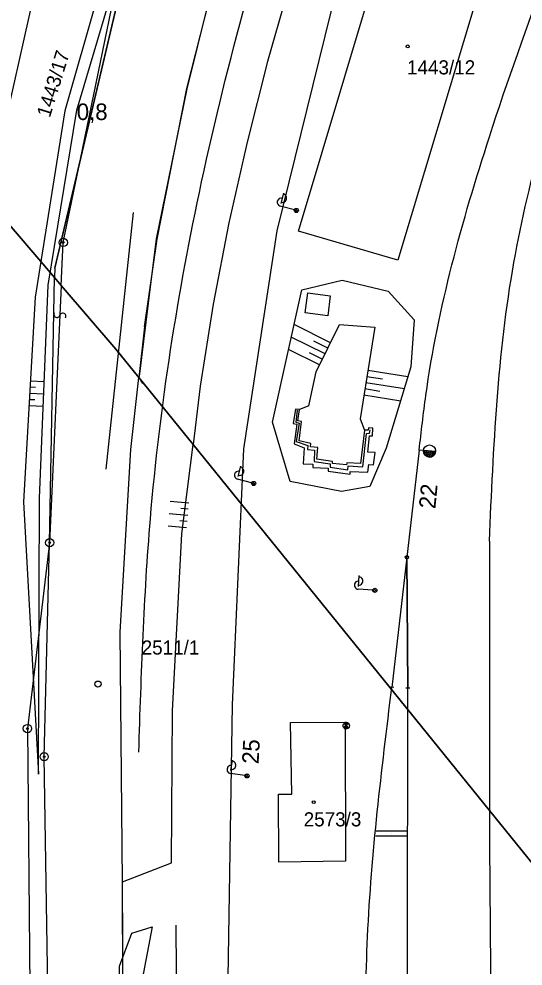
# Model space of a CAD drawing. Extents: x -469926 to -462499, y -1098642 to -1092733.
# Drawn here: x -465894.9 to -465834.1, y -1096160.3 to -1096046 of the extents above; entities that cross this region are included whole.
import ezdxf

# ---------------------------------------------------------------- set-up
doc = ezdxf.new("R2010")
doc.units = 0
for name, color, linetype in [('Vrstva 1', 7, 'Continuous'), ('Vrstva 10', 7, 'Continuous'), ('Vrstva 11', 7, 'Continuous'), ('Vrstva 13', 7, 'Continuous'), ('Vrstva 24', 7, 'Continuous'), ('Vrstva 25', 7, 'Continuous'), ('Vrstva 4', 7, 'Continuous'), ('Vrstva 48', 7, 'Continuous'), ('Vrstva 50', 7, 'Continuous'), ('Vrstva 51', 7, 'Continuous'), ('Vrstva 55', 7, 'Continuous')]:
    doc.layers.add(name, color=color, linetype=linetype)

msp = doc.modelspace()

# ---------------------------------------------------------------- linework, layer by layer
at = {"layer": 'Vrstva 1'}
for p, q in [((-465861.16, -1096071.6), (-465846.88, -1096023.98)), ((-465834.89, -1096027.57), (-465849.18, -1096075.12)), ((-465887.46, -1096062.91), (-465881.14, -1096036.02)), ((-465862.15, -1096041.49), (-465864.9, -1096051.13)), ((-465893.12, -1096043.25), (-465897.14, -1096061.18)), ((-465874.61, -1096054.38), (-465871.9, -1096043.61)), ((-465864.9, -1096051.13), (-465867.33, -1096060.84)), ((-465878.21, -1096072.57), (-465874.61, -1096054.38)), ((-465867.33, -1096060.84), (-465869.57, -1096070.58)), ((-465890.55, -1096076.06), (-465887.46, -1096062.91)), ((-465869.57, -1096070.58), (-465871.45, -1096080.41)), ((-465849.18, -1096075.12), (-465861.16, -1096071.6)), ((-465879.74, -1096083.14), (-465878.21, -1096072.57)), ((-465890.55, -1096076.06), (-465890.57, -1096077.21)), ((-465891.17, -1096109.2), (-465890.57, -1096077.21)), ((-465871.45, -1096080.41), (-465873.02, -1096090.29)), ((-465879.74, -1096083.14), (-465880.42, -1096089.27)), ((-465881.38, -1096097.97), (-465880.42, -1096089.27)), ((-465873.02, -1096090.29), (-465873.88, -1096097.36)), ((-465882.66, -1096120), (-465881.38, -1096097.97)), ((-465875.23, -1096108.14), (-465873.88, -1096097.36)), ((-465876.34, -1096129.49), (-465875.23, -1096108.14)), ((-465891.17, -1096109.2), (-465893.85, -1096131.63)), ((-465891.83, -1096135.03), (-465891.17, -1096109.2)), ((-465882.4, -1096150.13), (-465882.66, -1096120)), ((-465876.48, -1096147.83), (-465876.34, -1096129.49)), ((-465862.11, -1096130.92), (-465855.52, -1096130.87)), ((-465861.95, -1096139.56), (-465862.11, -1096130.92)), ((-465855.52, -1096130.87), (-465855.49, -1096147.63)), ((-465893.85, -1096131.63), (-465892.98, -1096229.27)), ((-465890.75, -1096201.8), (-465891.83, -1096135.03)), ((-465863.53, -1096147.76), (-465863.59, -1096139.56)), ((-465863.59, -1096139.56), (-465861.95, -1096139.56)), ((-465882.4, -1096150.13), (-465876.48, -1096147.83)), ((-465855.49, -1096147.63), (-465863.53, -1096147.76)), ((-465880.92, -1096416.78), (-465882.4, -1096150.13))]:
    msp.add_line(p, q, dxfattribs=at)
at = {"layer": 'Vrstva 10'}
msp.add_line((-465881.08, -1096069.35), (-465884.41, -1096100.34), dxfattribs=at)
for points in [[(-465880.34, -1096089.16), (-465879.25, -1096080.3), (-465878.29, -1096072.52), (-465874.58, -1096054.43), (-465872.03, -1096044.05), (-465866.22, -1096024.49), (-465860.31, -1096008.73), (-465856.06, -1095998.78), (-465845.26, -1095977.1), (-465831.71, -1095954.77), (-465814.38, -1095926.4), (-465791.66, -1095898.94), (-465800.75, -1095891.42), (-465835.55, -1095940.28), (-465838.12, -1095926.72), (-465847.52, -1095933.45), (-465849.65, -1095942.85)], [(-465987.88, -1096007.32), (-465945.62, -1095993.13), (-465888.03, -1095969.64), (-465842.52, -1095951.13), (-465862.34, -1095987.16), (-465881.14, -1096036.03), (-465890.55, -1096076.02)], [(-465890.55, -1096076.02), (-465890.57, -1096077.21), (-465909, -1096055.63), (-465934.7, -1096035.78), (-465940.67, -1096030.62), (-465972.23, -1096011.28), (-465987.38, -1096007.32)], [(-465879.94, -1096090), (-465880.17, -1096089.58)]]:
    msp.add_lwpolyline(points, dxfattribs=at)
at = {"layer": 'Vrstva 11'}
msp.add_line((-465881.38, -1096097.97), (-465880.42, -1096089.27), dxfattribs=at)
msp.add_lwpolyline([(-465855.27, -1096685.91), (-465861.43, -1096633.83), (-465862.23, -1096631.25), (-465875.21, -1096521.97), (-465878, -1096484.1), (-465879.7, -1096455.45), (-465880.92, -1096416.78), (-465880.92, -1096416.78), (-465880.92, -1096416.78), (-465880.92, -1096416.78), (-465880.92, -1096416.78), (-465880.92, -1096416.78), (-465880.92, -1096416.78), (-465882.4, -1096150.13), (-465882.66, -1096120), (-465881.38, -1096097.97)], dxfattribs=at)
at = {"layer": 'Vrstva 13'}
for p, q in [((-465890.57, -1096077.21), (-465898.23, -1096068.25)), ((-465898.23, -1096068.25), (-465890.57, -1096077.21)), ((-465889.77, -1096078.15), (-465890.57, -1096077.21)), ((-465890.57, -1096077.21), (-465889.77, -1096078.15)), ((-465883.18, -1096085.86), (-465889.77, -1096078.15)), ((-465889.77, -1096078.15), (-465883.18, -1096085.86)), ((-465880.42, -1096089.27), (-465883.18, -1096085.86)), ((-465883.18, -1096085.86), (-465880.42, -1096089.27)), ((-465873.88, -1096097.36), (-465880.42, -1096089.27)), ((-465880.42, -1096089.27), (-465873.88, -1096097.36)), ((-465831.21, -1096150.1), (-465873.88, -1096097.36)), ((-465873.88, -1096097.36), (-465831.21, -1096150.1))]:
    msp.add_line(p, q, dxfattribs=at)
at = {"layer": 'Vrstva 24'}
for centre, radius in [((-465889.53, -1096072.96), 0.5), ((-465889.53, -1096072.96), 0.1), ((-465891.17, -1096109.2), 0.5), ((-465891.17, -1096109.2), 0.1), ((-465893.85, -1096131.63), 0.5), ((-465893.85, -1096131.63), 0.1), ((-465891.83, -1096135.03), 0.5), ((-465891.83, -1096135.03), 0.1)]:
    msp.add_circle(centre, radius, dxfattribs=at)
at = {"layer": 'Vrstva 25'}
for centre in [(-465847.99, -1096049.3), (-465859.32, -1096140.52)]:
    msp.add_circle(centre, 0.175, dxfattribs=at)
at = {"layer": 'Vrstva 4'}
for p, q in [((-465887.46, -1096062.91), (-465882.92, -1096040.88)), ((-465889.53, -1096072.96), (-465887.46, -1096062.91)), ((-465889.77, -1096078.15), (-465889.53, -1096072.96)), ((-465889.77, -1096078.15), (-465891.17, -1096109.2))]:
    msp.add_line(p, q, dxfattribs=at)
at = {"layer": 'Vrstva 48'}
for points in [[(-465857.3, -1096085.06), (-465861.69, -1096082.88)], [(-465857.96, -1096086.4), (-465862.03, -1096084.39)], [(-465857.63, -1096085.73), (-465859.32, -1096084.89)], [(-465858.63, -1096087.75), (-465862.36, -1096085.9)], [(-465858.3, -1096087.07), (-465859.85, -1096086.3)], [(-465852.8, -1096088.39), (-465847.96, -1096089.16)], [(-465893.5, -1096089.65), (-465891.81, -1096089.74)], [(-465853.03, -1096089.87), (-465848.39, -1096090.61)], [(-465852.91, -1096089.13), (-465851.02, -1096089.43)], [(-465893.59, -1096091.15), (-465891.87, -1096091.24)], [(-465893.54, -1096090.4), (-465892.86, -1096090.44)], [(-465853.15, -1096090.61), (-465851.34, -1096090.9)], [(-465893.63, -1096091.9), (-465892.94, -1096091.93)], [(-465853.27, -1096091.35), (-465848.83, -1096092.06)], [(-465893.67, -1096092.64), (-465891.93, -1096092.74)], [(-465874.38, -1096104.41), (-465876.64, -1096104.21)], [(-465874.52, -1096105.9), (-465876.76, -1096105.7)], [(-465874.45, -1096105.16), (-465875.35, -1096105.07)], [(-465874.65, -1096107.4), (-465876.89, -1096107.2)], [(-465874.58, -1096106.65), (-465875.48, -1096106.57)]]:
    msp.add_lwpolyline(points, dxfattribs=at)
at = {"layer": 'Vrstva 51'}
for centre, radius, start, end in [((-465890.29, -1096081.63), 0.376, 153.4904, 339.8015), ((-465889.58, -1096081.88), 0.377, 332.8143, 160.4775)]:
    msp.add_arc(centre, radius, start, end, dxfattribs=at)
at = {"layer": 'Vrstva 55'}
for p, q in [((-465863.26, -1096068.26), (-465862.93, -1096067)), ((-465861.66, -1096069.04), (-465863.35, -1096068.59)), ((-465861.41, -1096069.35), (-465861.63, -1096068.97)), ((-465861.24, -1096069.27), (-465861.48, -1096068.86)), ((-465846.6, -1096098.02), (-465849.9, -1096126.66)), ((-465846.08, -1096098.06), (-465846.6, -1096098.02)), ((-465846.09, -1096098.12), (-465845.47, -1096098.85)), ((-465846.08, -1096098.06), (-465844.63, -1096098.19)), ((-465846.08, -1096098.07), (-465846.08, -1096098.06)), ((-465844.63, -1096098.19), (-465846.08, -1096098.07)), ((-465845.87, -1096098.08), (-465845.23, -1096098.85)), ((-465845.61, -1096098.11), (-465845.04, -1096098.79)), ((-465845.34, -1096098.13), (-465844.88, -1096098.68)), ((-465845.08, -1096098.15), (-465844.75, -1096098.54)), ((-465844.82, -1096098.18), (-465844.66, -1096098.36)), ((-465868.42, -1096101.21), (-465868.1, -1096099.95)), ((-465866.82, -1096101.99), (-465868.51, -1096101.55)), ((-465866.56, -1096102.3), (-465866.79, -1096101.92)), ((-465866.39, -1096102.22), (-465866.64, -1096101.8)), ((-465848.09, -1096110.95), (-465847.98, -1096126.76)), ((-465853.92, -1096114.47), (-465853.84, -1096113.17)), ((-465852.2, -1096114.93), (-465853.95, -1096114.82)), ((-465851.9, -1096115.2), (-465852.19, -1096114.86)), ((-465851.74, -1096115.08), (-465852.06, -1096114.72)), ((-465849.65, -1096126.67), (-465850.15, -1096126.64)), ((-465849.9, -1096126.66), (-465849.9, -1096126.66)), ((-465847.73, -1096126.75), (-465848.23, -1096126.77)), ((-465847.98, -1096126.76), (-465847.98, -1096126.76)), ((-465855.12, -1096131.02), (-465855.69, -1096131.52)), ((-465855.4, -1096131.28), (-465855.66, -1096130.99)), ((-465855.66, -1096130.99), (-465855.15, -1096131.56)), ((-465855.4, -1096131.28), (-465855.66, -1096130.99)), ((-465855.57, -1096130.94), (-465855.33, -1096131.21)), ((-465855.41, -1096130.89), (-465855.22, -1096131.11)), ((-465855.12, -1096131.02), (-465855.4, -1096131.28)), ((-465855.4, -1096131.28), (-465855.69, -1096131.52)), ((-465855.69, -1096131.53), (-465855.4, -1096131.28)), ((-465855.59, -1096131.44), (-465855.41, -1096131.66)), ((-465855.48, -1096131.34), (-465855.24, -1096131.62)), ((-465855.4, -1096131.28), (-465855.4, -1096131.28)), ((-465855.4, -1096131.28), (-465855.4, -1096131.28)), ((-465855.4, -1096131.28), (-465855.4, -1096131.28)), ((-465855.4, -1096131.28), (-465855.15, -1096131.56)), ((-465869.3, -1096136.71), (-465869.12, -1096135.43)), ((-465867.62, -1096137.31), (-465869.35, -1096137.06)), ((-465867.33, -1096137.59), (-465867.6, -1096137.24)), ((-465867.17, -1096137.5), (-465867.46, -1096137.11)), ((-465849.98, -1096144.32), (-465849.98, -1096144.32))]:
    msp.add_line(p, q, dxfattribs=at)
for points in [[(-465801.16, -1095935.02), (-465803.01, -1095933.89), (-465816.87, -1095953.8), (-465829.98, -1095977.06), (-465845.07, -1096009.94), (-465856.55, -1096042.14), (-465863.79, -1096071.57), (-465867.78, -1096097.86), (-465869.17, -1096128.78), (-465869.71, -1096164.24), (-465869.61, -1096190.66), (-465867.52, -1096191.17)], [(-465848.17, -1095962.68), (-465861.42, -1095985.12), (-465870.95, -1096005.5), (-465881.53, -1096029.75), (-465889.34, -1096057.08), (-465892.93, -1096079.55), (-465894.33, -1096104.27), (-465892.53, -1096137.15), (-465892.38, -1096103.84), (-465891.33, -1096078.13), (-465887.91, -1096056.98), (-465879.97, -1096030.27), (-465869.62, -1096005.71), (-465858.04, -1095981.42), (-465848.17, -1095962.68)], [(-465864.31, -1096094.67), (-465860.76, -1096078.7), (-465855.89, -1096077.51), (-465850.33, -1096078.84), (-465847.21, -1096082.3), (-465847.6, -1096087.98), (-465850.57, -1096097.81), (-465852.55, -1096102.43), (-465855.99, -1096103.03), (-465862.18, -1096101.8), (-465864.31, -1096094.67)], [(-465860.05, -1096079.05), (-465857.32, -1096079.4), (-465857.62, -1096081.82), (-465860.36, -1096081.47), (-465860.05, -1096079.05)], [(-465859.04, -1096088.58), (-465856.21, -1096082.86), (-465851.97, -1096083.2), (-465853.73, -1096094.26)], [(-465859.91, -1096092.68), (-465859.04, -1096088.58)], [(-465852.73, -1096095.33), (-465852.76, -1096095.63), (-465853.21, -1096095.6), (-465853.69, -1096099.64), (-465855.34, -1096099.55), (-465855.38, -1096099.81), (-465857.06, -1096099.66), (-465857.05, -1096099.4), (-465858.95, -1096099.1), (-465858.84, -1096097.72), (-465859.71, -1096097.62), (-465859.67, -1096097.24), (-465861.08, -1096096.9), (-465860.8, -1096094.56), (-465861.23, -1096094.48), (-465861.03, -1096093.14), (-465861.54, -1096093.1), (-465861.79, -1096094.83), (-465861.37, -1096094.89), (-465861.67, -1096097.25), (-465860.47, -1096097.74), (-465860.58, -1096099.69), (-465859.42, -1096099.74), (-465859.44, -1096100.12), (-465857.58, -1096100.21), (-465857.6, -1096100.58), (-465854.94, -1096100.91), (-465854.92, -1096100.6), (-465852.78, -1096100.67), (-465852.67, -1096099.78), (-465852.11, -1096099.8), (-465851.93, -1096098.33), (-465852.81, -1096098.28), (-465852.6, -1096096.29), (-465852.25, -1096096.3), (-465852.19, -1096095.37), (-465852.73, -1096095.33)], [(-465861.3, -1096093.22), (-465861.47, -1096094.66), (-465861.06, -1096094.78), (-465861.44, -1096096.97), (-465860.05, -1096097.47), (-465860.09, -1096097.97), (-465859.24, -1096098.03), (-465859.26, -1096099.39), (-465857.32, -1096099.69), (-465857.35, -1096100.07), (-465855.22, -1096100.4), (-465855.16, -1096099.94), (-465853.4, -1096100.06), (-465852.96, -1096096.03), (-465852.59, -1096095.97), (-465852.52, -1096095.59)], [(-465859.91, -1096092.68), (-465861.03, -1096093.14)], [(-465853.73, -1096094.26), (-465853.21, -1096095.6)], [(-465846.6, -1096098.02), (-465848.09, -1096110.95), (-465849.9, -1096126.66)], [(-465838.14, -1096109), (-465838.12, -1096145.65), (-465837.83, -1096180.52), (-465837.75, -1096200)], [(-465847.82, -1096200.01), (-465848.01, -1096159.97), (-465847.98, -1096126.76), (-465848.09, -1096110.95)], [(-465848.1, -1096144.61), (-465851.83, -1096144.63)], [(-465848.1, -1096144.01), (-465851.78, -1096144.03)], [(-465882.59, -1096200), (-465882.76, -1096160.33), (-465881.26, -1096156.31), (-465878.82, -1096155.55), (-465880, -1096161.91), (-465879.81, -1096200)], [(-465875.59, -1096200), (-465875.9, -1096155.36)]]:
    msp.add_lwpolyline(points, dxfattribs=at)
for centre, radius in [((-465861.42, -1096069.1), 0.25), ((-465861.42, -1096069.1), 0.25), ((-465845.35, -1096098.13), 0.731), ((-465866.57, -1096102.05), 0.25), ((-465866.57, -1096102.05), 0.25), ((-465848.09, -1096110.95), 0.2), ((-465851.95, -1096114.95), 0.25), ((-465851.95, -1096114.95), 0.25), ((-465885.34, -1096126.27), 0.375), ((-465855.4, -1096131.28), 0.382), ((-465867.37, -1096137.35), 0.25), ((-465867.37, -1096137.35), 0.25)]:
    msp.add_circle(centre, radius, dxfattribs=at)
for centre, radius, start, end in [((-465863.09, -1096067.63), 0.5, 254.5662, 75.9714), ((-465863.23, -1096068.11), 0.5, 75.2688, 255.2688), ((-465845.35, -1096098.13), 0.732, 175.0808, 355.0417), ((-465868.25, -1096100.58), 0.5, 254.772, 76.1771), ((-465868.38, -1096101.06), 0.5, 75.4745, 255.4745), ((-465853.92, -1096114.32), 0.5, 86.1779, 266.1779), ((-465853.88, -1096113.82), 0.5, 265.4753, 86.8804), ((-465855.4, -1096131.28), 0.382, 41.0945, 131.4125), ((-465855.4, -1096131.28), 0.383, 221.7833, 311.6768), ((-465869.2, -1096136.07), 0.5, 261.1199, 82.525), ((-465869.28, -1096136.57), 0.5, 81.8224, 261.8224)]:
    msp.add_arc(centre, radius, start, end, dxfattribs=at)
for points in [[(-465846.6, -1096098.02), (-465845.8, -1096091.42), (-465838.13, -1096060.21), (-465823.62, -1096020.29), (-465808.73, -1095979.35), (-465795.09, -1095943.03), (-465782.83, -1095920.01)], [(-465880.42, -1096134.49), (-465879.02, -1096106.34), (-465872.84, -1096065.66), (-465860.71, -1096022.55), (-465847.8, -1095991.32), (-465830.15, -1095958.17), (-465808.1, -1095925.47)], [(-465838.14, -1096109), (-465835.18, -1096075.38), (-465827.12, -1096044.73)], [(-465852.75, -1096185.48), (-465852.83, -1096156.73), (-465849.9, -1096126.66)]]:
    msp.add_spline(points, degree=3, dxfattribs=at)

# ---------------------------------------------------------------- texts
at = {"layer": 'Vrstva 50'}
msp.add_text('1443/17', height=1.7, rotation=72.882, dxfattribs=at).set_placement((-465891.15, -1096057.98))
for s, p in [('1443/12', (-465848.07, -1096052.68)), ('2511/1', (-465880.07, -1096122.7)), ('2573/3', (-465860.53, -1096143.44))]:
    msp.add_text(s, height=1.7, dxfattribs=at).set_placement(p)
at = {"layer": 'Vrstva 55'}
msp.add_text('0,8', height=2, dxfattribs=at).set_placement((-465887.9, -1096058.19))
for s, rotation, p in [('22', 84.5155, (-465844.66, -1096105.17)), ('25', 86.7985, (-465865.98, -1096135.95))]:
    msp.add_text(s, height=2, rotation=rotation, dxfattribs=at).set_placement(p)

doc.saveas('drawing.dxf')
